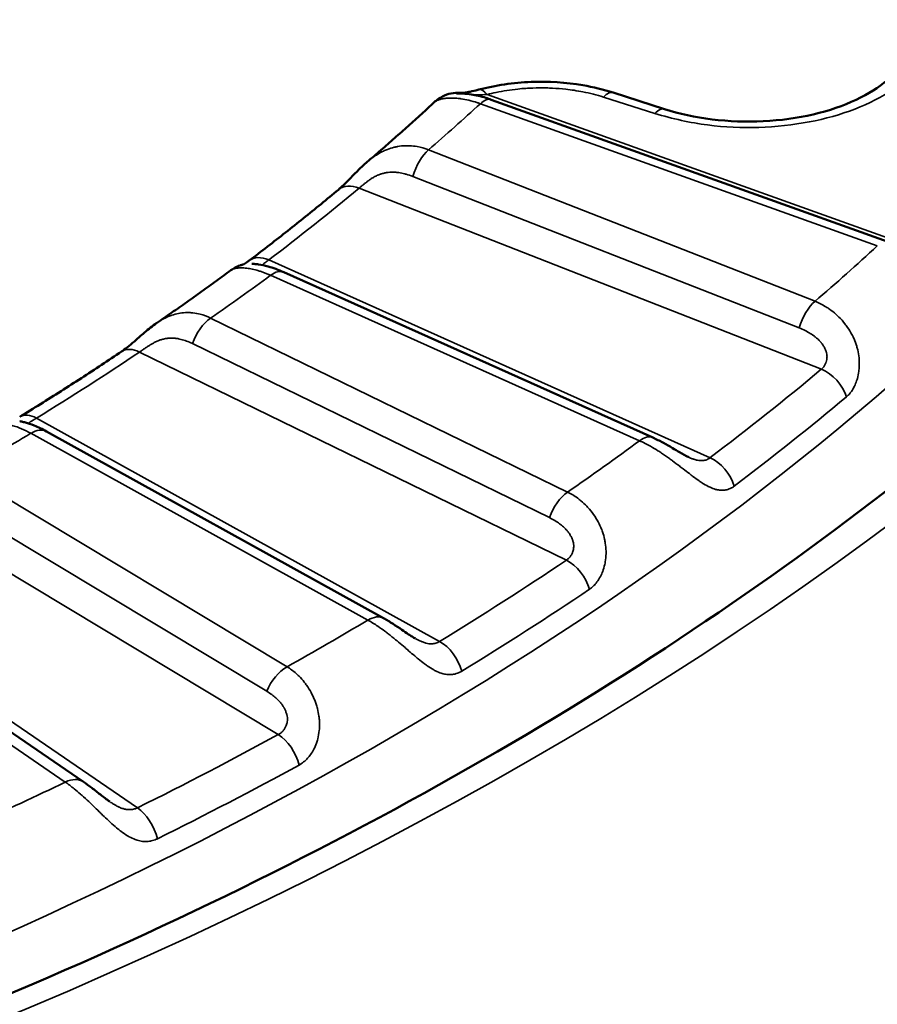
# Model space of a CAD drawing. Header units: millimetres. Extents: x 50 to 3176, y 50 to 2109.
# Tile 361 of 656: x 417.16 to 422.46, y 1793.86 to 1799.95. Entities that reach past the tile are written whole.
import ezdxf

# ---------------------------------------------------------------- set-up
doc = ezdxf.new("R2010")
doc.units = ezdxf.units.MM
doc.header["$LTSCALE"] = 10
doc.layers.add('Visible (ISO)', color=7, linetype='Continuous', lineweight=50)
doc.layers.add('Visible Narrow (ISO)', color=7, linetype='Continuous', lineweight=35)

msp = doc.modelspace()

# ---------------------------------------------------------------- linework, layer by layer
at = {"layer": 'Visible (ISO)'}
for p, q in [((420.8318, 1799.4964), (421.1495, 1799.3947)), ((420.077, 1799.453), (422.5325, 1798.5732)), ((419.3094, 1799.0678), (419.3094, 1799.0678)), ((418.4668, 1798.3988), (418.4669, 1798.3988)), ((421.0763, 1797.3625), (418.7936, 1798.3857)), ((419.4109, 1796.2454), (417.326, 1797.4008)), ((417.5546, 1795.2335), (415.6903, 1796.5084))]:
    msp.add_line(p, q, dxfattribs=at)
msp.add_arc((419.8694, 1799.2959), 0.2, 85.5138, 117.96363, dxfattribs=at)
for centre, major_axis, ratio, start_param, end_param in [((419.8694, 1799.2959), (0.0156, 0.1994), 0.740269, 6.283028, 6.283186), ((419.2598, 1798.7426), (-0.128, 0.1536), 0.671155, 6.283109, 6.283184)]:
    msp.add_ellipse(centre, major_axis=major_axis, ratio=ratio, start_param=start_param, end_param=end_param, dxfattribs=at)
for points, knots in [([(376.1664, 1805.3736), (376.2171, 1803.7933), (376.7258, 1802.2131), (378.6111, 1799.2456), (379.9602, 1797.8571), (383.3524, 1795.4037), (385.3824, 1794.3351), (389.9331, 1792.613), (392.453, 1791.9598), (397.7306, 1791.1386), (400.4878, 1790.9715), (405.956, 1791.1429), (408.6659, 1791.4815), (413.7583, 1792.6281), (416.1401, 1793.4355), (420.3315, 1795.4292), (422.1409, 1796.6147), (425.016, 1799.2338), (426.0783, 1800.6663), (427.1876, 1803.204), (427.4377, 1804.2884), (427.4725, 1805.3736)], [0.803915, 0.803915, 0.803915, 0.803915, 1.136966, 1.136966, 1.45911, 1.45911, 1.776017, 1.776017, 2.092942, 2.092942, 2.410411, 2.410411, 2.728036, 2.728036, 3.045349, 3.045349, 3.362095, 3.362095, 3.679765, 3.679765, 3.908474, 3.908474, 3.908474, 3.908474]), ([(421.1495, 1799.3947), (421.2396, 1799.3659), (421.3398, 1799.3441), (421.5458, 1799.3184), (421.6542, 1799.3144), (421.8658, 1799.3248), (421.9715, 1799.3393), (422.1653, 1799.3846), (422.2561, 1799.4157), (422.41, 1799.488), (422.4754, 1799.5298), (422.5455, 1799.5897), (422.5633, 1799.6071), (422.5786, 1799.6243)], [0, 0, 0, 0, 0.0316262, 0.0316262, 0.0634427, 0.0634427, 0.0953498, 0.0953498, 0.1269652, 0.1269652, 0.1578971, 0.1578971, 0.1703296, 0.1703296, 0.1703296, 0.1703296]), ([(420.0005, 1799.5152), (420.1027, 1799.5421), (420.2133, 1799.5582), (420.4305, 1799.5665), (420.5398, 1799.5596), (420.7081, 1799.531), (420.7716, 1799.5157), (420.8318, 1799.4964)], [0, 0, 0, 0, 0.03316018, 0.03316018, 0.06528169, 0.06528169, 0.08544693, 0.08544693, 0.08544693, 0.08544693]), ([(419.8626, 1799.4911), (419.8626, 1799.4911), (419.8629, 1799.4911), (419.8642, 1799.4911), (419.8655, 1799.4912), (419.8696, 1799.4912), (419.8729, 1799.4913), (419.8837, 1799.4913), (419.8924, 1799.4911), (419.9172, 1799.4897), (419.9349, 1799.488), (419.9817, 1799.4807), (420.0126, 1799.4737), (420.0548, 1799.4607), (420.0659, 1799.457), (420.077, 1799.453)], [0.00860671, 0.00860671, 0.00860671, 0.00860671, 0.00937381, 0.00937381, 0.01063554, 0.01063554, 0.01272619, 0.01272619, 0.01688135, 0.01688135, 0.02394125, 0.02394125, 0.03469354, 0.03469354, 0.03846466, 0.03846466, 0.03846466, 0.03846466]), ([(419.885, 1799.4953), (419.8866, 1799.4952), (419.8901, 1799.495), (419.9002, 1799.4955), (419.907, 1799.496), (419.924, 1799.4982), (419.9347, 1799.5), (419.9612, 1799.5054), (419.9777, 1799.5093), (419.9966, 1799.5142), (419.9985, 1799.5147), (420.0005, 1799.5152)], [0, 0, 0, 0, 0.00355331, 0.00355331, 0.0071845, 0.0071845, 0.01150532, 0.01150532, 0.01724305, 0.01724305, 0.01789962, 0.01789962, 0.01789962, 0.01789962]), ([(419.3094, 1799.0678), (419.338, 1799.0923), (419.3664, 1799.1168), (419.423, 1799.1659), (419.4511, 1799.1905), (419.507, 1799.2398), (419.5348, 1799.2645), (419.5901, 1799.3141), (419.6175, 1799.3389), (419.6721, 1799.3887), (419.6992, 1799.4136), (419.7262, 1799.4386)], [4.903581, 4.903581, 4.903581, 4.903581, 4.91095905, 4.91095905, 4.91833711, 4.91833711, 4.92571517, 4.92571517, 4.93309323, 4.93309323, 4.94047128, 4.94047128, 4.94047128, 4.94047128]), ([(419.7262, 1799.4386), (419.7323, 1799.4442), (419.7388, 1799.4495), (419.7503, 1799.4578), (419.7555, 1799.4612), (419.7621, 1799.4652), (419.7641, 1799.4663), (419.768, 1799.4685), (419.7697, 1799.4694), (419.7724, 1799.4709), (419.7733, 1799.4714), (419.7747, 1799.4721), (419.7752, 1799.4724), (419.7756, 1799.4726)], [0, 0, 0, 0, 0.002532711, 0.002532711, 0.004519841, 0.004519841, 0.005449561, 0.005449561, 0.006668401, 0.006668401, 0.007959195, 0.007959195, 0.009087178, 0.009087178, 0.009087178, 0.009087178]), ([(419.1318, 1798.8963), (419.1411, 1798.9041), (419.1523, 1798.9142), (419.1767, 1798.9378), (419.1903, 1798.9517), (419.2208, 1798.983), (419.238, 1799.0008), (419.273, 1799.0353), (419.2909, 1799.052), (419.3094, 1799.0678)], [0, 0, 0, 0, 0.00620668, 0.00620668, 0.01269533, 0.01269533, 0.02022798, 0.02022798, 0.02753102, 0.02753102, 0.02753102, 0.02753102]), ([(418.5797, 1798.4575), (418.6176, 1798.4863), (418.6553, 1798.5152), (418.7303, 1798.5731), (418.7676, 1798.6022), (418.8417, 1798.6605), (418.8785, 1798.6898), (418.9517, 1798.7485), (418.988, 1798.7779), (419.0602, 1798.837), (419.0961, 1798.8666), (419.1318, 1798.8963)], [4.84704283, 4.84704283, 4.84704283, 4.84704283, 4.85601314, 4.85601314, 4.86498346, 4.86498346, 4.87395377, 4.87395377, 4.88292408, 4.88292408, 4.8918944, 4.8918944, 4.8918944, 4.8918944]), ([(418.5392, 1798.4326), (418.5393, 1798.4326), (418.5394, 1798.4326), (418.5409, 1798.4332), (418.5448, 1798.4348), (418.5579, 1798.4422), (418.5677, 1798.4485), (418.5797, 1798.4575)], [0.01800329, 0.01800329, 0.01800329, 0.01800329, 0.01838715, 0.01838715, 0.02522114, 0.02522114, 0.03263828, 0.03263828, 0.03263828, 0.03263828]), ([(418.007, 1798.0708), (418.0383, 1798.0924), (418.0695, 1798.114), (418.1317, 1798.1574), (418.1626, 1798.1791), (418.2242, 1798.2228), (418.2549, 1798.2446), (418.3159, 1798.2885), (418.3463, 1798.3105), (418.4068, 1798.3545), (418.4369, 1798.3766), (418.4668, 1798.3988)], [4.79973161, 4.79973161, 4.79973161, 4.79973161, 4.8067332, 4.8067332, 4.81373606, 4.81373606, 4.82073892, 4.82073892, 4.82774178, 4.82774178, 4.83474463, 4.83474463, 4.83474463, 4.83474463]), ([(418.4669, 1798.3988), (418.4753, 1798.405), (418.4842, 1798.4106), (418.5024, 1798.42), (418.5118, 1798.424), (418.5233, 1798.428), (418.5258, 1798.4288), (418.5299, 1798.43), (418.5317, 1798.4306), (418.5351, 1798.4315), (418.5365, 1798.4319), (418.5384, 1798.4324), (418.539, 1798.4325), (418.54, 1798.4327), (418.5402, 1798.4328), (418.5404, 1798.4328), (418.5404, 1798.4329), (418.5404, 1798.4329)], [0, 0, 0, 0, 0.00314606, 0.00314606, 0.00617167, 0.00617167, 0.00699696, 0.00699696, 0.00766722, 0.00766722, 0.00847274, 0.00847274, 0.00913914, 0.00913914, 0.01010421, 0.01010421, 0.01058774, 0.01058774, 0.01058774, 0.01058774]), ([(418.5966, 1798.4375), (418.5966, 1798.4375), (418.5966, 1798.4375), (418.5967, 1798.4375), (418.597, 1798.4375), (418.5984, 1798.4374), (418.5997, 1798.4374), (418.6039, 1798.4371), (418.6075, 1798.4369), (418.6191, 1798.436), (418.6281, 1798.435), (418.6557, 1798.4309), (418.676, 1798.4267), (418.7276, 1798.4125), (418.7604, 1798.4006), (418.7936, 1798.3857)], [0.00853867, 0.00853867, 0.00853867, 0.00853867, 0.00861177, 0.00861177, 0.00930616, 0.00930616, 0.01043722, 0.01043722, 0.01271237, 0.01271237, 0.01720473, 0.01720473, 0.02555348, 0.02555348, 0.03747241, 0.03747241, 0.03747241, 0.03747241]), ([(417.7898, 1797.8944), (417.8005, 1797.9016), (417.8129, 1797.9108), (417.8398, 1797.9324), (417.8545, 1797.945), (417.8869, 1797.9733), (417.9049, 1797.9895), (417.9474, 1798.026), (417.9725, 1798.0464), (418.0012, 1798.0668), (418.0041, 1798.0688), (418.007, 1798.0708)], [0, 0, 0, 0, 0.00607589, 0.00607589, 0.01236194, 0.01236194, 0.01962223, 0.01962223, 0.02922126, 0.02922126, 0.03028354, 0.03028354, 0.03028354, 0.03028354]), ([(417.16, 1797.4906), (417.203, 1797.517), (417.2459, 1797.5435), (417.3311, 1797.5967), (417.3735, 1797.6234), (417.4579, 1797.677), (417.4999, 1797.7039), (417.5835, 1797.758), (417.6251, 1797.7851), (417.7078, 1797.8396), (417.7489, 1797.867), (417.7898, 1797.8944)], [4.74232308, 4.74232308, 4.74232308, 4.74232308, 4.75129339, 4.75129339, 4.7602637, 4.7602637, 4.76923402, 4.76923402, 4.77820433, 4.77820433, 4.78717464, 4.78717464, 4.78717464, 4.78717464]), ([(417.1608, 1797.4638), (417.1608, 1797.4638), (417.161, 1797.4638), (417.1621, 1797.4636), (417.1631, 1797.4634), (417.1665, 1797.4628), (417.1694, 1797.4622), (417.1792, 1797.4601), (417.1872, 1797.4582), (417.2119, 1797.4515), (417.2305, 1797.4453), (417.274, 1797.4277), (417.2997, 1797.4153), (417.326, 1797.4007)], [0.00750603, 0.00750603, 0.00750603, 0.00750603, 0.00812632, 0.00812632, 0.00916233, 0.00916233, 0.01110371, 0.01110371, 0.0153407, 0.0153407, 0.02351284, 0.02351284, 0.03368382, 0.03368382, 0.03368382, 0.03368382]), ([(421.0763, 1797.3625), (421.0969, 1797.3533), (421.1178, 1797.3429), (421.1582, 1797.3212), (421.1778, 1797.3099), (421.2134, 1797.2889), (421.2296, 1797.2792), (421.255, 1797.2642), (421.2647, 1797.2587), (421.2788, 1797.2509), (421.2836, 1797.2484), (421.2926, 1797.2438), (421.2969, 1797.2418), (421.3007, 1797.2401)], [0, 0, 0, 0, 0.00737645, 0.00737645, 0.01420604, 0.01420604, 0.01979011, 0.01979011, 0.02320438, 0.02320438, 0.02503912, 0.02503912, 0.02682588, 0.02682588, 0.02682588, 0.02682588]), ([(419.4109, 1796.2454), (419.4301, 1796.2348), (419.4497, 1796.2229), (419.4875, 1796.1987), (419.5059, 1796.1863), (419.538, 1796.1643), (419.5518, 1796.1549), (419.5729, 1796.1408), (419.5803, 1796.136), (419.5948, 1796.127), (419.6019, 1796.1228), (419.6086, 1796.1191)], [0, 0, 0, 0, 0.00742187, 0.00742187, 0.01419758, 0.01419758, 0.01917164, 0.01917164, 0.02183231, 0.02183231, 0.02447345, 0.02447345, 0.02447345, 0.02447345]), ([(417.5546, 1795.2335), (417.5716, 1795.2219), (417.5891, 1795.2091), (417.6239, 1795.1826), (417.6413, 1795.1687), (417.6686, 1795.1473), (417.6782, 1795.1398), (417.6977, 1795.1249), (417.7078, 1795.1175), (417.7177, 1795.1108)], [0, 0, 0, 0, 0.00728006, 0.00728006, 0.0141846, 0.0141846, 0.01785505, 0.01785505, 0.02154506, 0.02154506, 0.02154506, 0.02154506])]:
    msp.add_open_spline(points, degree=3, knots=knots, dxfattribs=at)
at = {"layer": 'Visible Narrow (ISO)'}
for p, q in [((420.0095, 1799.428), (422.465, 1798.5482)), ((422.8877, 1798.4688), (420.0515, 1799.4851)), ((420.7708, 1799.4693), (421.0886, 1799.3676)), ((422.0797, 1798.2056), (419.6888, 1799.1428)), ((419.5915, 1798.9784), (421.9824, 1798.0412)), ((419.2598, 1798.9059), (422.1188, 1797.7852)), ((421.4301, 1797.238), (418.7005, 1798.4615)), ((418.7118, 1798.3665), (420.9945, 1797.3433)), ((420.5493, 1797.0258), (418.3412, 1798.1022)), ((418.2294, 1797.9442), (420.4375, 1796.8678)), ((417.9012, 1797.8916), (420.5416, 1796.6045)), ((419.7576, 1796.1018), (417.2645, 1797.4834)), ((417.229, 1797.3891), (419.314, 1796.2338)), ((418.8137, 1795.9449), (416.8126, 1797.1487)), ((416.6876, 1796.9978), (418.6887, 1795.794)), ((416.3665, 1796.9649), (418.7594, 1795.5255)), ((417.8887, 1795.0728), (415.6593, 1796.5973)), ((415.5774, 1796.5066), (417.4418, 1795.2317))]:
    msp.add_line(p, q, dxfattribs=at)
msp.add_ellipse((401.8194, 1806.0454), major_axis=(26.1573, 0), ratio=0.57735, dxfattribs=at)
for centre, major_axis, ratio, start_param, end_param in [((401.8194, 1805.6478), (24.8897, 0), 0.57735, 3.123075, 6.301703), ((419.8694, 1799.2959), (-0.0938, 0.1766), 0.971173, 5.599617, 6.283126), ((419.8694, 1799.2959), (0.0156, 0.1994), 0.740269, 6.102468, 6.283028), ((420.0515, 1799.3218), (-0.051, 0.1934), 0.338889, 5.622362, 6.28315), ((420.7708, 1799.306), (0.061, 0.1905), 0.395845, 0, 0.679859), ((401.8194, 1806.0454), (21.5, 0), 0.57735, 5.693529, 5.720924), ((420.0095, 1799.2647), (0.0675, 0.1883), 0.43056, 6.283185, 6.977266), ((421.0886, 1799.2043), (0.061, 0.1905), 0.395845, 0, 0.679871), ((419.6888, 1798.9795), (-0.073, -0.1862), 0.458644, 3.848803, 4.896001), ((401.8194, 1805.8821), (21.2172, 0), 0.57735, 5.632441, 5.677293), ((419.2598, 1798.7426), (-0.128, 0.1536), 0.671155, 5.390407, 6.28311), ((401.8194, 1806.0454), (-24.3898, 0), 0.57735, 2.551129, 2.580139), ((418.7005, 1798.2982), (-0.1208, 0.1594), 0.649632, 5.42076, 6.283222), ((418.7118, 1798.2032), (0.0818, 0.1825), 0.500718, 0, 0.730156), ((401.8194, 1806.0454), (21.5, 0), 0.57735, 5.588809, 5.616205), ((422.0797, 1798.0423), (0.073, 0.1862), 0.458645, 0.70721, 1.754408), ((418.3412, 1797.9389), (-0.0876, -0.1798), 0.526742, 3.888286, 4.935483), ((417.9012, 1797.7283), (-0.1114, 0.1661), 0.618874, 5.457491, 6.283185), ((401.8194, 1805.8821), (21.2172, 0), 0.57735, 5.527721, 5.572573), ((401.8194, 1805.8821), (-24.6727, 0), 0.57735, 2.489528, 2.53702), ((422.1188, 1797.6219), (-0.1282, 0.1535), 0.671769, 4.158516, 5.389475), ((401.8194, 1805.7732), (-24.8613, 0), 0.57735, 2.489528, 2.53702), ((417.2645, 1797.3201), (-0.1045, 0.1705), 0.594371, 5.482366, 6.2832), ((401.8194, 1806.0454), (-21.5, 0), 0.57735, 2.342497, 2.369892), ((417.229, 1797.2258), (0.0969, 0.1749), 0.56539, 0, 0.775352), ((420.9945, 1797.18), (0.0818, 0.1825), 0.500718, 6.283185, 7.013341), ((401.8194, 1806.0454), (-24.3898, 0), 0.57735, 2.44641, 2.475419), ((421.4301, 1797.0747), (0.1206, -0.1595), 0.648978, 1.049064, 2.280025), ((420.5493, 1796.8625), (0.0876, 0.1798), 0.526742, 0.746693, 1.793891), ((401.8194, 1805.8821), (-24.6727, 0), 0.57735, 2.384808, 2.4323), ((420.5416, 1796.4412), (-0.1116, 0.1659), 0.619576, 4.225766, 5.456725), ((401.8194, 1805.7732), (-24.8613, 0), 0.57735, 2.384808, 2.4323), ((419.314, 1796.0705), (0.0969, 0.1749), 0.56539, 6.283185, 7.058537), ((401.8194, 1806.0454), (24.3898, 0), 0.57735, 5.483282, 5.512292), ((419.7576, 1795.9385), (0.1043, -0.1706), 0.593632, 1.110513, 2.341474), ((418.8137, 1795.7816), (0.1031, 0.1714), 0.589068, 0.795864, 1.843062), ((401.8194, 1805.8821), (-24.6727, 0), 0.57735, 2.280089, 2.327581), ((418.7594, 1795.3622), (-0.0957, 0.1756), 0.560596, 4.280731, 5.511691), ((401.8194, 1805.7732), (-24.8613, 0), 0.57735, 2.280089, 2.327581), ((401.8194, 1806.0454), (-24.3898, 0), 0.57735, 2.23697, 2.265979), ((417.4418, 1795.0684), (0.1129, 0.1651), 0.623867, 6.283185, 7.114388), ((417.8887, 1794.9095), (0.0888, -0.1792), 0.531782, 1.160499, 2.39146)]:
    msp.add_ellipse(centre, major_axis=major_axis, ratio=ratio, start_param=start_param, end_param=end_param, dxfattribs=at)
msp.add_open_spline([(421.0886, 1799.3676), (421.1988, 1799.3345), (421.4168, 1799.2866), (421.7321, 1799.2739), (422.0495, 1799.3079), (422.3316, 1799.3876), (422.5763, 1799.512), (422.6848, 1799.6042), (422.7278, 1799.6543)], degree=3, dxfattribs=at)
for points, knots in [([(420.7708, 1799.4693), (420.7502, 1799.4756), (420.7294, 1799.4815), (420.7085, 1799.4867), (420.6871, 1799.4921), (420.6655, 1799.497), (420.6437, 1799.5013), (420.6258, 1799.5048), (420.6076, 1799.508), (420.5893, 1799.5108), (420.5727, 1799.5133), (420.5558, 1799.5155), (420.5388, 1799.5174), (420.5118, 1799.5204), (420.4842, 1799.5227), (420.4565, 1799.5241), (420.4434, 1799.5248), (420.4303, 1799.5253), (420.4172, 1799.5256), (420.3892, 1799.5262), (420.3613, 1799.5261), (420.3335, 1799.5251), (420.3194, 1799.5246), (420.3053, 1799.5239), (420.2914, 1799.523), (420.2745, 1799.5219), (420.2577, 1799.5204), (420.2411, 1799.5187), (420.2182, 1799.5163), (420.1956, 1799.5134), (420.173, 1799.5098), (420.1509, 1799.5064), (420.1289, 1799.5024), (420.107, 1799.4978), (420.0884, 1799.494), (420.0699, 1799.4897), (420.0515, 1799.4851)], [0, 0, 0, 0, 0.091914, 0.091914, 0.091914, 0.18579, 0.18579, 0.18579, 0.263017, 0.263017, 0.263017, 0.333333, 0.333333, 0.333333, 0.445186, 0.445186, 0.445186, 0.497937, 0.497937, 0.497937, 0.609921, 0.609921, 0.609921, 0.666667, 0.666667, 0.666667, 0.735329, 0.735329, 0.735329, 0.829379, 0.829379, 0.829379, 0.921785, 0.921785, 0.921785, 1, 1, 1, 1]), ([(419.7262, 1799.4386), (419.7266, 1799.439), (419.7271, 1799.4394), (419.7299, 1799.4417), (419.7329, 1799.4437), (419.7372, 1799.446), (419.7379, 1799.4463), (419.7391, 1799.4469), (419.7396, 1799.4471), (419.745, 1799.4497), (419.7508, 1799.4519), (419.7585, 1799.4542), (419.7594, 1799.4545), (419.7673, 1799.4567), (419.7752, 1799.4585), (419.7858, 1799.4601), (419.7878, 1799.4604), (419.7919, 1799.461), (419.7941, 1799.4612), (419.8054, 1799.4624), (419.8153, 1799.463), (419.8269, 1799.4632), (419.828, 1799.4632), (419.8402, 1799.4632), (419.8523, 1799.4627), (419.8693, 1799.4612), (419.8737, 1799.4608), (419.8819, 1799.4598), (419.8858, 1799.4593), (419.905, 1799.4565), (419.9212, 1799.4535), (419.9551, 1799.4454), (419.9729, 1799.4404), (419.9973, 1799.4323), (420.0034, 1799.4302), (420.0095, 1799.428)], [0.1402547, 0.1402547, 0.1402547, 0.1402547, 0.1578086, 0.1578086, 0.2366461, 0.2366461, 0.25, 0.25, 0.259978, 0.259978, 0.3532685, 0.3532685, 0.3657874, 0.3657874, 0.4582357, 0.4582357, 0.4783216, 0.4783216, 0.5, 0.5, 0.5891709, 0.5891709, 0.5976508, 0.5976508, 0.6912522, 0.6912522, 0.7231902, 0.7231902, 0.75, 0.75, 0.8565713, 0.8565713, 0.9645038, 0.9645038, 1, 1, 1, 1]), ([(420.0515, 1799.4851), (420.0386, 1799.4844), (420.0263, 1799.4838), (420.0102, 1799.4833), (420.006, 1799.4831), (419.9945, 1799.4829), (419.9873, 1799.4828), (419.9758, 1799.4827), (419.9713, 1799.4828), (419.9669, 1799.4829)], [0, 0, 0, 0, 0.2456007, 0.2456007, 0.3333333, 0.3333333, 0.4909735, 0.4909735, 0.5953348, 0.5953348, 0.5953348, 0.5953348]), ([(419.6888, 1799.1428), (419.6657, 1799.1518), (419.6423, 1799.1585), (419.6029, 1799.1656), (419.5872, 1799.1674), (419.5634, 1799.1685), (419.5554, 1799.1686), (419.5306, 1799.1679), (419.5139, 1799.1662), (419.4908, 1799.162), (419.4841, 1799.1606), (419.4629, 1799.1554), (419.4487, 1799.1509), (419.4267, 1799.1423), (419.4186, 1799.1389), (419.3976, 1799.1289), (419.3849, 1799.1219), (419.3645, 1799.1094), (419.3567, 1799.1042), (419.3356, 1799.0893), (419.3227, 1799.0792), (419.31, 1799.0684), (419.3097, 1799.0681), (419.3094, 1799.0678)], [0, 0, 0, 0, 0.0909091, 0.0909091, 0.1509618, 0.1509618, 0.1818182, 0.1818182, 0.246234, 0.246234, 0.2727273, 0.2727273, 0.330169, 0.330169, 0.3636364, 0.3636364, 0.4190151, 0.4190151, 0.4545455, 0.4545455, 0.517221, 0.517221, 0.5187826, 0.5187826, 0.5187826, 0.5187826]), ([(419.5915, 1798.9784), (419.5773, 1798.9836), (419.5635, 1798.988), (419.5477, 1798.9924), (419.5451, 1798.9931), (419.5291, 1798.9972), (419.5163, 1798.9999), (419.5023, 1799.002), (419.5003, 1799.0023), (419.4906, 1799.0035), (419.4832, 1799.0042), (419.4703, 1799.0047), (419.4647, 1799.0047), (419.4528, 1799.0044), (419.4465, 1799.0039), (419.4376, 1799.0029), (419.4351, 1799.0025), (419.4302, 1799.0018), (419.4278, 1799.0014), (419.4177, 1798.9995), (419.4099, 1798.9978), (419.4003, 1798.9951), (419.3983, 1798.9945), (419.3893, 1798.9918), (419.3823, 1798.9893), (419.3744, 1798.986), (419.3733, 1798.9855), (419.3689, 1798.9835), (419.3657, 1798.982), (419.359, 1798.9787), (419.3555, 1798.9769), (419.3462, 1798.9717), (419.3406, 1798.9681), (419.3298, 1798.9609), (419.3247, 1798.9573), (419.3147, 1798.9499), (419.3099, 1798.9462), (419.3051, 1798.9425), (419.305, 1798.9424), (419.2998, 1798.9384), (419.2948, 1798.9345), (419.2847, 1798.9265), (419.2797, 1798.9225), (419.2698, 1798.9144), (419.265, 1798.9104), (419.2603, 1798.9063), (419.26, 1798.9061), (419.2598, 1798.9059)], [0, 0, 0, 0, 0.089342, 0.089342, 0.107191, 0.107191, 0.2, 0.2, 0.21557, 0.21557, 0.276567, 0.276567, 0.32404, 0.32404, 0.378952, 0.378952, 0.4, 0.4, 0.420678, 0.420678, 0.485028, 0.485028, 0.501457, 0.501457, 0.560885, 0.560885, 0.570901, 0.570901, 0.6, 0.6, 0.632547, 0.632547, 0.689334, 0.689334, 0.744364, 0.744364, 0.8, 0.8, 0.800663, 0.800663, 0.861041, 0.861041, 0.927282, 0.927282, 0.996344, 0.996344, 1, 1, 1, 1]), ([(418.7005, 1798.4615), (418.6938, 1798.4564), (418.6879, 1798.4519), (418.6829, 1798.4481), (418.6782, 1798.4445), (418.6743, 1798.4413), (418.671, 1798.4387), (418.6706, 1798.4383), (418.6702, 1798.438), (418.6698, 1798.4376), (418.6691, 1798.437), (418.6684, 1798.4365), (418.6678, 1798.4359), (418.6661, 1798.4345), (418.6647, 1798.4332), (418.6636, 1798.4321), (418.6627, 1798.4311), (418.662, 1798.4303), (418.6615, 1798.4294)], [0, 0, 0, 0, 0.0883587, 0.0883587, 0.0883587, 0.1704336, 0.1704336, 0.1704336, 0.181041, 0.181041, 0.181041, 0.2, 0.2, 0.2, 0.2490463, 0.2490463, 0.2490463, 0.2884656, 0.2884656, 0.2884656, 0.2884656]), ([(418.4669, 1798.3988), (418.467, 1798.3989), (418.4672, 1798.399), (418.4689, 1798.4002), (418.4706, 1798.4013), (418.4765, 1798.4042), (418.4812, 1798.406), (418.4905, 1798.4086), (418.4944, 1798.4094), (418.5058, 1798.4114), (418.5139, 1798.4122), (418.5278, 1798.4127), (418.5329, 1798.4127), (418.5491, 1798.4122), (418.5608, 1798.4112), (418.5784, 1798.4086), (418.5837, 1798.4077), (418.6014, 1798.4044), (418.6143, 1798.4014), (418.6343, 1798.3957), (418.6411, 1798.3937), (418.6685, 1798.3847), (418.6899, 1798.3764), (418.7118, 1798.3665)], [0.5126007, 0.5126007, 0.5126007, 0.5126007, 0.5160527, 0.5160527, 0.5454545, 0.5454545, 0.6011716, 0.6011716, 0.6363636, 0.6363636, 0.695142, 0.695142, 0.7272727, 0.7272727, 0.7916538, 0.7916538, 0.8181818, 0.8181818, 0.8787809, 0.8787809, 0.9090909, 0.9090909, 1, 1, 1, 1]), ([(422.2739, 1797.6145), (422.2813, 1797.6206), (422.2884, 1797.6278), (422.2969, 1797.6381), (422.2985, 1797.6401), (422.3062, 1797.6502), (422.3122, 1797.6593), (422.3197, 1797.6729), (422.3215, 1797.6765), (422.3284, 1797.6905), (422.3331, 1797.7018), (422.3388, 1797.7189), (422.3404, 1797.724), (422.3456, 1797.7428), (422.3487, 1797.7574), (422.3514, 1797.778), (422.352, 1797.7833), (422.3539, 1797.8051), (422.3542, 1797.8225), (422.3529, 1797.8456), (422.3524, 1797.8509), (422.3503, 1797.8723), (422.3475, 1797.8888), (422.3417, 1797.913), (422.3397, 1797.9206), (422.3329, 1797.9432), (422.3274, 1797.9582), (422.3169, 1797.9821), (422.3126, 1797.9911), (422.3001, 1798.0151), (422.2912, 1798.0298), (422.2761, 1798.0518), (422.2706, 1798.0594), (422.2532, 1798.0815), (422.2407, 1798.0955), (422.2218, 1798.1142), (422.2161, 1798.1196), (422.1972, 1798.1365), (422.1836, 1798.1473), (422.1623, 1798.1623), (422.1549, 1798.1671), (422.1255, 1798.1853), (422.1028, 1798.1966), (422.0797, 1798.2056)], [0, 0, 0, 0, 0.0736988, 0.0736988, 0.0909091, 0.0909091, 0.1585727, 0.1585727, 0.1818182, 0.1818182, 0.246636, 0.246636, 0.2727273, 0.2727273, 0.3410219, 0.3410219, 0.3636364, 0.3636364, 0.4342294, 0.4342294, 0.4545455, 0.4545455, 0.5171263, 0.5171263, 0.5454545, 0.5454545, 0.6018042, 0.6018042, 0.6363636, 0.6363636, 0.6951463, 0.6951463, 0.7272727, 0.7272727, 0.7910581, 0.7910581, 0.8181818, 0.8181818, 0.8780567, 0.8780567, 0.9090909, 0.9090909, 1, 1, 1, 1]), ([(418.3412, 1798.1022), (418.3199, 1798.1125), (418.2981, 1798.1206), (418.2614, 1798.1301), (418.2467, 1798.1328), (418.2244, 1798.1352), (418.2168, 1798.1358), (418.1934, 1798.1366), (418.1777, 1798.1358), (418.1556, 1798.133), (418.1492, 1798.132), (418.1291, 1798.1281), (418.1154, 1798.1244), (418.0941, 1798.1171), (418.0864, 1798.1142), (418.066, 1798.1054), (418.0535, 1798.0992), (418.0334, 1798.0879), (418.0257, 1798.0832), (418.0144, 1798.0759), (418.0107, 1798.0734), (418.007, 1798.0708)], [0, 0, 0, 0, 0.0909091, 0.0909091, 0.1509618, 0.1509618, 0.1818182, 0.1818182, 0.246234, 0.246234, 0.2727273, 0.2727273, 0.330169, 0.330169, 0.3636364, 0.3636364, 0.4190151, 0.4190151, 0.4545455, 0.4545455, 0.4721164, 0.4721164, 0.4721164, 0.4721164]), ([(421.9824, 1798.0412), (421.9951, 1798.0358), (422.0072, 1798.0303), (422.0298, 1798.0188), (422.0404, 1798.013), (422.0549, 1798.0042), (422.0594, 1798.0013), (422.0684, 1797.9953), (422.0729, 1797.9921), (422.083, 1797.9844), (422.0886, 1797.9799), (422.0956, 1797.9736), (422.0973, 1797.972), (422.1035, 1797.966), (422.1079, 1797.9614), (422.1135, 1797.9551), (422.1148, 1797.9536), (422.1167, 1797.9513), (422.1173, 1797.9505), (422.1221, 1797.9445), (422.1262, 1797.939), (422.134, 1797.9273), (422.1376, 1797.921), (422.1409, 1797.9143), (422.1411, 1797.914), (422.1442, 1797.9076), (422.1467, 1797.9016), (422.1489, 1797.8945), (422.1492, 1797.8935), (422.15, 1797.8908), (422.1505, 1797.8892), (422.1524, 1797.8816), (422.1533, 1797.8755), (422.1541, 1797.8621), (422.1537, 1797.8547), (422.1525, 1797.8472), (422.1525, 1797.8468), (422.1514, 1797.8402), (422.1498, 1797.8342), (422.1474, 1797.8271), (422.1469, 1797.8257), (422.1442, 1797.8186), (422.1416, 1797.8132), (422.1377, 1797.8067), (422.1368, 1797.8052), (422.1324, 1797.7988), (422.1287, 1797.7943), (422.1226, 1797.7884), (422.1207, 1797.7868), (422.1188, 1797.7852)], [0, 0, 0, 0, 0.080801, 0.080801, 0.161263, 0.161263, 0.2, 0.2, 0.242333, 0.242333, 0.301436, 0.301436, 0.320986, 0.320986, 0.374987, 0.374987, 0.392253, 0.392253, 0.4, 0.4, 0.456502, 0.456502, 0.515951, 0.515951, 0.519229, 0.519229, 0.575327, 0.575327, 0.584971, 0.584971, 0.6, 0.6, 0.657149, 0.657149, 0.73075, 0.73075, 0.735254, 0.735254, 0.8, 0.8, 0.81622, 0.81622, 0.883134, 0.883134, 0.903163, 0.903163, 0.971337, 0.971337, 1, 1, 1, 1]), ([(418.2294, 1797.9442), (418.2163, 1797.9502), (418.2035, 1797.9554), (418.1888, 1797.9607), (418.1864, 1797.9615), (418.1715, 1797.9666), (418.1595, 1797.97), (418.1464, 1797.973), (418.1445, 1797.9734), (418.1354, 1797.9752), (418.1284, 1797.9762), (418.1161, 1797.9775), (418.1109, 1797.9779), (418.0995, 1797.9782), (418.0934, 1797.9781), (418.0849, 1797.9776), (418.0825, 1797.9774), (418.0778, 1797.977), (418.0754, 1797.9767), (418.0656, 1797.9755), (418.0581, 1797.9742), (418.0486, 1797.9721), (418.0467, 1797.9716), (418.0378, 1797.9694), (418.0309, 1797.9673), (418.0231, 1797.9645), (418.0219, 1797.9641), (418.0175, 1797.9624), (418.0143, 1797.9611), (418.0075, 1797.9582), (418.004, 1797.9566), (417.9945, 1797.9519), (417.9887, 1797.9487), (417.9775, 1797.9422), (417.9721, 1797.9389), (417.9616, 1797.9321), (417.9564, 1797.9287), (417.9513, 1797.9253), (417.9512, 1797.9253), (417.9456, 1797.9216), (417.9402, 1797.918), (417.9292, 1797.9106), (417.9236, 1797.9069), (417.9126, 1797.8994), (417.9072, 1797.8957), (417.9018, 1797.892), (417.9015, 1797.8918), (417.9012, 1797.8916)], [0, 0, 0, 0, 0.089342, 0.089342, 0.107191, 0.107191, 0.2, 0.2, 0.21557, 0.21557, 0.276567, 0.276567, 0.32404, 0.32404, 0.378952, 0.378952, 0.4, 0.4, 0.420678, 0.420678, 0.485028, 0.485028, 0.501457, 0.501457, 0.560885, 0.560885, 0.570901, 0.570901, 0.6, 0.6, 0.632547, 0.632547, 0.689334, 0.689334, 0.744364, 0.744364, 0.8, 0.8, 0.800663, 0.800663, 0.861041, 0.861041, 0.927282, 0.927282, 0.996344, 0.996344, 1, 1, 1, 1]), ([(417.2645, 1797.4834), (417.2569, 1797.4787), (417.2502, 1797.4746), (417.2442, 1797.4711), (417.2387, 1797.4678), (417.2339, 1797.4649), (417.2297, 1797.4625), (417.2292, 1797.4622), (417.2287, 1797.4619), (417.2282, 1797.4616), (417.2273, 1797.461), (417.2264, 1797.4605), (417.2255, 1797.46), (417.2234, 1797.4587), (417.2214, 1797.4575), (417.2198, 1797.4564), (417.2184, 1797.4555), (417.2173, 1797.4547), (417.2163, 1797.4539), (417.2155, 1797.4532), (417.2148, 1797.4525), (417.2143, 1797.4518), (417.214, 1797.4514), (417.2138, 1797.451), (417.2137, 1797.4505)], [0, 0, 0, 0, 0.0883587, 0.0883587, 0.0883587, 0.1704336, 0.1704336, 0.1704336, 0.181041, 0.181041, 0.181041, 0.2, 0.2, 0.2, 0.2490463, 0.2490463, 0.2490463, 0.2900797, 0.2900797, 0.2900797, 0.3267895, 0.3267895, 0.3267895, 0.3501189, 0.3501189, 0.3501189, 0.3501189]), ([(417.0213, 1797.4391), (417.0238, 1797.4406), (417.027, 1797.4419), (417.0337, 1797.4438), (417.0368, 1797.4444), (417.0461, 1797.4458), (417.0529, 1797.4461), (417.0647, 1797.4458), (417.0691, 1797.4455), (417.0831, 1797.4441), (417.0933, 1797.4424), (417.1089, 1797.4389), (417.1135, 1797.4377), (417.1292, 1797.4334), (417.1407, 1797.4296), (417.1587, 1797.4228), (417.1648, 1797.4204), (417.1896, 1797.4098), (417.209, 1797.4003), (417.229, 1797.3891)], [0.5522044, 0.5522044, 0.5522044, 0.5522044, 0.6011716, 0.6011716, 0.6363636, 0.6363636, 0.695142, 0.695142, 0.7272727, 0.7272727, 0.7916538, 0.7916538, 0.8181818, 0.8181818, 0.8787809, 0.8787809, 0.9090909, 0.9090909, 1, 1, 1, 1]), ([(420.9945, 1797.3433), (421.0167, 1797.3333), (421.0392, 1797.3218), (421.0773, 1797.3003), (421.0927, 1797.2911), (421.1156, 1797.2766), (421.1232, 1797.2716), (421.147, 1797.2558), (421.1632, 1797.2446), (421.1857, 1797.2284), (421.1921, 1797.2237), (421.2127, 1797.2085), (421.2268, 1797.1979), (421.2484, 1797.1814), (421.256, 1797.1755), (421.2768, 1797.1595), (421.2897, 1797.1495), (421.3099, 1797.1341), (421.3173, 1797.1285), (421.338, 1797.113), (421.3511, 1797.1035), (421.3692, 1797.091), (421.3747, 1797.0874), (421.3939, 1797.075), (421.407, 1797.0673), (421.4231, 1797.059), (421.4266, 1797.0572), (421.4421, 1797.05), (421.4535, 1797.0457), (421.4679, 1797.0416), (421.4713, 1797.0408), (421.4847, 1797.0379), (421.4942, 1797.0368), (421.507, 1797.0367), (421.5106, 1797.0368), (421.5234, 1797.0378), (421.5322, 1797.0396), (421.5435, 1797.0432), (421.5463, 1797.0442), (421.558, 1797.0489), (421.5664, 1797.0535), (421.5763, 1797.0603), (421.5781, 1797.0616), (421.58, 1797.063)], [0, 0, 0, 0, 0.0909091, 0.0909091, 0.1517786, 0.1517786, 0.1818182, 0.1818182, 0.2465761, 0.2465761, 0.2727273, 0.2727273, 0.3309788, 0.3309788, 0.3636364, 0.3636364, 0.420532, 0.420532, 0.4545455, 0.4545455, 0.5174487, 0.5174487, 0.5454545, 0.5454545, 0.6162299, 0.6162299, 0.6363636, 0.6363636, 0.7053378, 0.7053378, 0.7272727, 0.7272727, 0.7921392, 0.7921392, 0.8181818, 0.8181818, 0.8856905, 0.8856905, 0.9090909, 0.9090909, 0.982763, 0.982763, 1, 1, 1, 1]), ([(421.3014, 1797.2398), (421.3027, 1797.2392), (421.304, 1797.2386), (421.3118, 1797.2352), (421.3182, 1797.2327), (421.3265, 1797.2297), (421.3286, 1797.229), (421.338, 1797.2259), (421.3451, 1797.2239), (421.3579, 1797.2214), (421.3638, 1797.2206), (421.3743, 1797.22), (421.379, 1797.2201), (421.3839, 1797.2204), (421.3842, 1797.2205), (421.3891, 1797.2209), (421.3935, 1797.2215), (421.4018, 1797.2234), (421.4057, 1797.2246), (421.4132, 1797.2275), (421.4168, 1797.2292), (421.4237, 1797.2331), (421.427, 1797.2354), (421.4301, 1797.238)], [0.5326087, 0.5326087, 0.5326087, 0.5326087, 0.5438326, 0.5438326, 0.6, 0.6, 0.6193872, 0.6193872, 0.6874645, 0.6874645, 0.7484728, 0.7484728, 0.8, 0.8, 0.8039097, 0.8039097, 0.855517, 0.855517, 0.9045181, 0.9045181, 0.952104, 0.952104, 0.9999999, 0.9999999, 0.9999999, 0.9999999]), ([(420.6847, 1796.4247), (420.6932, 1796.4304), (420.7014, 1796.4372), (420.7113, 1796.4468), (420.7132, 1796.4487), (420.7223, 1796.4584), (420.7293, 1796.4671), (420.7383, 1796.4802), (420.7406, 1796.4836), (420.749, 1796.4972), (420.7548, 1796.5082), (420.7622, 1796.5249), (420.7642, 1796.5298), (420.7712, 1796.5483), (420.7756, 1796.5627), (420.7801, 1796.5831), (420.7811, 1796.5883), (420.7848, 1796.6099), (420.7865, 1796.6273), (420.787, 1796.6504), (420.787, 1796.6557), (420.7865, 1796.6772), (420.7851, 1796.6938), (420.7812, 1796.7183), (420.7798, 1796.726), (420.7748, 1796.7489), (420.7705, 1796.7643), (420.762, 1796.7887), (420.7585, 1796.798), (420.7479, 1796.8227), (420.7403, 1796.8379), (420.7273, 1796.8607), (420.7224, 1796.8686), (420.7071, 1796.8917), (420.696, 1796.9064), (420.6791, 1796.9262), (420.6739, 1796.932), (420.6569, 1796.9499), (420.6445, 1796.9615), (420.6251, 1796.9777), (420.6184, 1796.983), (420.5915, 1797.0028), (420.5707, 1797.0155), (420.5493, 1797.0258)], [0, 0, 0, 0, 0.0736988, 0.0736988, 0.0909091, 0.0909091, 0.1585727, 0.1585727, 0.1818182, 0.1818182, 0.246636, 0.246636, 0.2727273, 0.2727273, 0.3410219, 0.3410219, 0.3636364, 0.3636364, 0.4342294, 0.4342294, 0.4545455, 0.4545455, 0.5171263, 0.5171263, 0.5454545, 0.5454545, 0.6018042, 0.6018042, 0.6363636, 0.6363636, 0.6951463, 0.6951463, 0.7272727, 0.7272727, 0.7910581, 0.7910581, 0.8181818, 0.8181818, 0.8780567, 0.8780567, 0.9090909, 0.9090909, 1, 1, 1, 1]), ([(420.4375, 1796.8678), (420.4493, 1796.8617), (420.4604, 1796.8554), (420.4811, 1796.8426), (420.4908, 1796.8362), (420.504, 1796.8265), (420.5081, 1796.8234), (420.5163, 1796.8169), (420.5203, 1796.8134), (420.5294, 1796.8052), (420.5344, 1796.8003), (420.5406, 1796.7936), (420.5421, 1796.792), (420.5476, 1796.7856), (420.5515, 1796.7808), (420.5563, 1796.7741), (420.5575, 1796.7725), (420.5591, 1796.7701), (420.5596, 1796.7693), (420.5637, 1796.7631), (420.5672, 1796.7573), (420.5737, 1796.7451), (420.5766, 1796.7387), (420.5792, 1796.7318), (420.5794, 1796.7315), (420.5818, 1796.725), (420.5836, 1796.7188), (420.5851, 1796.7116), (420.5853, 1796.7105), (420.5858, 1796.7079), (420.5861, 1796.7062), (420.5871, 1796.6985), (420.5874, 1796.6924), (420.5868, 1796.6789), (420.5856, 1796.6716), (420.5836, 1796.6642), (420.5835, 1796.6638), (420.5816, 1796.6573), (420.5794, 1796.6514), (420.5762, 1796.6445), (420.5755, 1796.6432), (420.5719, 1796.6362), (420.5686, 1796.631), (420.5638, 1796.6247), (420.5627, 1796.6233), (420.5575, 1796.6172), (420.553, 1796.6129), (420.546, 1796.6075), (420.5439, 1796.6059), (420.5416, 1796.6045)], [0, 0, 0, 0, 0.080801, 0.080801, 0.161263, 0.161263, 0.2, 0.2, 0.242333, 0.242333, 0.301436, 0.301436, 0.320986, 0.320986, 0.374987, 0.374987, 0.392253, 0.392253, 0.4, 0.4, 0.456502, 0.456502, 0.515951, 0.515951, 0.519229, 0.519229, 0.575327, 0.575327, 0.584971, 0.584971, 0.6, 0.6, 0.657149, 0.657149, 0.73075, 0.73075, 0.735254, 0.735254, 0.8, 0.8, 0.81622, 0.81622, 0.883134, 0.883134, 0.903163, 0.903163, 0.971337, 0.971337, 1, 1, 1, 1]), ([(419.314, 1796.2338), (419.3342, 1796.2225), (419.3549, 1796.2097), (419.3901, 1796.186), (419.4043, 1796.1758), (419.4256, 1796.16), (419.4327, 1796.1546), (419.4549, 1796.1374), (419.4701, 1796.1252), (419.4913, 1796.1077), (419.4973, 1796.1027), (419.5169, 1796.0863), (419.5303, 1796.0748), (419.5509, 1796.057), (419.5583, 1796.0507), (419.5783, 1796.0334), (419.5909, 1796.0226), (419.6106, 1796.0061), (419.6179, 1796), (419.6384, 1795.9832), (419.6514, 1795.973), (419.6696, 1795.9594), (419.6752, 1795.9554), (419.6946, 1795.9419), (419.708, 1795.9333), (419.7247, 1795.924), (419.7284, 1795.9221), (419.7444, 1795.9139), (419.7565, 1795.9089), (419.7717, 1795.9039), (419.7754, 1795.9029), (419.7897, 1795.8991), (419.7999, 1795.8975), (419.8139, 1795.8965), (419.8178, 1795.8964), (419.8317, 1795.8966), (419.8414, 1795.8978), (419.8539, 1795.9007), (419.857, 1795.9016), (419.87, 1795.9055), (419.8794, 1795.9096), (419.8906, 1795.9157), (419.8927, 1795.9169), (419.8947, 1795.9182)], [0, 0, 0, 0, 0.0909091, 0.0909091, 0.1517786, 0.1517786, 0.1818182, 0.1818182, 0.2465761, 0.2465761, 0.2727273, 0.2727273, 0.3309788, 0.3309788, 0.3636364, 0.3636364, 0.420532, 0.420532, 0.4545455, 0.4545455, 0.5174487, 0.5174487, 0.5454545, 0.5454545, 0.6162299, 0.6162299, 0.6363636, 0.6363636, 0.7053378, 0.7053378, 0.7272727, 0.7272727, 0.7921392, 0.7921392, 0.8181818, 0.8181818, 0.8856905, 0.8856905, 0.9090909, 0.9090909, 0.982763, 0.982763, 1, 1, 1, 1]), ([(419.6096, 1796.1185), (419.6129, 1796.1167), (419.6162, 1796.1149), (419.6219, 1796.112), (419.6242, 1796.1108), (419.6328, 1796.1065), (419.6392, 1796.1035), (419.6475, 1796.1), (419.6496, 1796.0992), (419.6591, 1796.0955), (419.6663, 1796.0931), (419.6796, 1796.0898), (419.6858, 1796.0887), (419.6968, 1796.0874), (419.7017, 1796.0872), (419.707, 1796.0872), (419.7073, 1796.0872), (419.7125, 1796.0873), (419.7173, 1796.0877), (419.7263, 1796.0891), (419.7305, 1796.09), (419.7387, 1796.0925), (419.7427, 1796.0939), (419.7504, 1796.0974), (419.7541, 1796.0995), (419.7576, 1796.1018)], [0.494916, 0.494916, 0.494916, 0.494916, 0.5237071, 0.5237071, 0.5438326, 0.5438326, 0.6, 0.6, 0.6193872, 0.6193872, 0.6874645, 0.6874645, 0.7484728, 0.7484728, 0.8, 0.8, 0.8039097, 0.8039097, 0.855517, 0.855517, 0.9045181, 0.9045181, 0.952104, 0.952104, 0.9999999, 0.9999999, 0.9999999, 0.9999999]), ([(418.8888, 1795.3374), (418.8983, 1795.3426), (418.9075, 1795.3488), (418.9187, 1795.3578), (418.9209, 1795.3596), (418.9312, 1795.3687), (418.9393, 1795.3769), (418.9497, 1795.3894), (418.9524, 1795.3927), (418.9622, 1795.4058), (418.9691, 1795.4163), (418.978, 1795.4326), (418.9805, 1795.4374), (418.9892, 1795.4554), (418.9947, 1795.4695), (419.001, 1795.4895), (419.0024, 1795.4946), (419.0079, 1795.516), (419.0111, 1795.5332), (419.0134, 1795.5563), (419.0138, 1795.5615), (419.015, 1795.583), (419.0149, 1795.5997), (419.013, 1795.6244), (419.0122, 1795.6321), (419.009, 1795.6553), (419.006, 1795.6708), (418.9996, 1795.6958), (418.9968, 1795.7052), (418.9884, 1795.7304), (418.9822, 1795.7461), (418.9712, 1795.7696), (418.9671, 1795.7778), (418.9541, 1795.8018), (418.9445, 1795.8171), (418.9297, 1795.8379), (418.9252, 1795.8439), (418.9102, 1795.8628), (418.8992, 1795.8751), (418.882, 1795.8924), (418.8759, 1795.8981), (418.8519, 1795.9195), (418.8331, 1795.9333), (418.8137, 1795.9449)], [0, 0, 0, 0, 0.0736988, 0.0736988, 0.0909091, 0.0909091, 0.1585727, 0.1585727, 0.1818182, 0.1818182, 0.246636, 0.246636, 0.2727273, 0.2727273, 0.3410219, 0.3410219, 0.3636364, 0.3636364, 0.4342294, 0.4342294, 0.4545455, 0.4545455, 0.5171263, 0.5171263, 0.5454545, 0.5454545, 0.6018042, 0.6018042, 0.6363636, 0.6363636, 0.6951463, 0.6951463, 0.7272727, 0.7272727, 0.7910581, 0.7910581, 0.8181818, 0.8181818, 0.8780567, 0.8780567, 0.9090909, 0.9090909, 1, 1, 1, 1]), ([(418.6887, 1795.794), (418.6993, 1795.7872), (418.7094, 1795.7803), (418.728, 1795.7664), (418.7367, 1795.7593), (418.7484, 1795.749), (418.752, 1795.7456), (418.7592, 1795.7386), (418.7628, 1795.7349), (418.7708, 1795.7261), (418.7751, 1795.721), (418.7805, 1795.714), (418.7818, 1795.7122), (418.7865, 1795.7055), (418.7898, 1795.7005), (418.7939, 1795.6936), (418.7948, 1795.6919), (418.7962, 1795.6894), (418.7966, 1795.6886), (418.8, 1795.6821), (418.8028, 1795.6762), (418.8079, 1795.6636), (418.8101, 1795.657), (418.812, 1795.65), (418.8121, 1795.6497), (418.8138, 1795.643), (418.8149, 1795.6368), (418.8157, 1795.6295), (418.8158, 1795.6285), (418.816, 1795.6258), (418.8161, 1795.6241), (418.8163, 1795.6163), (418.8159, 1795.6103), (418.8139, 1795.5969), (418.8119, 1795.5897), (418.8091, 1795.5824), (418.8089, 1795.582), (418.8064, 1795.5756), (418.8035, 1795.5699), (418.7994, 1795.5632), (418.7986, 1795.5619), (418.7942, 1795.5552), (418.7902, 1795.5502), (418.7846, 1795.5442), (418.7833, 1795.5429), (418.7772, 1795.5372), (418.7721, 1795.5331), (418.7643, 1795.5281), (418.7619, 1795.5268), (418.7594, 1795.5255)], [0, 0, 0, 0, 0.080801, 0.080801, 0.161263, 0.161263, 0.2, 0.2, 0.242333, 0.242333, 0.301436, 0.301436, 0.320986, 0.320986, 0.374987, 0.374987, 0.392253, 0.392253, 0.4, 0.4, 0.456502, 0.456502, 0.515951, 0.515951, 0.519229, 0.519229, 0.575327, 0.575327, 0.584971, 0.584971, 0.6, 0.6, 0.657149, 0.657149, 0.73075, 0.73075, 0.735254, 0.735254, 0.8, 0.8, 0.81622, 0.81622, 0.883134, 0.883134, 0.903163, 0.903163, 0.971337, 0.971337, 1, 1, 1, 1]), ([(417.4418, 1795.2317), (417.4598, 1795.2193), (417.4785, 1795.2053), (417.5103, 1795.1795), (417.5232, 1795.1686), (417.5427, 1795.1515), (417.5492, 1795.1457), (417.5696, 1795.1272), (417.5836, 1795.1142), (417.6032, 1795.0955), (417.6089, 1795.09), (417.6271, 1795.0725), (417.6397, 1795.0602), (417.6592, 1795.0412), (417.6662, 1795.0345), (417.6853, 1795.016), (417.6974, 1795.0045), (417.7164, 1794.9867), (417.7235, 1794.9802), (417.7435, 1794.9623), (417.7563, 1794.9512), (417.7744, 1794.9365), (417.78, 1794.9322), (417.7994, 1794.9175), (417.813, 1794.9081), (417.8301, 1794.8978), (417.8339, 1794.8956), (417.8504, 1794.8865), (417.8629, 1794.8807), (417.8789, 1794.8748), (417.8828, 1794.8735), (417.8978, 1794.8689), (417.9087, 1794.8666), (417.9235, 1794.8648), (417.9278, 1794.8644), (417.9427, 1794.8638), (417.9531, 1794.8644), (417.9667, 1794.8665), (417.9701, 1794.8671), (417.9843, 1794.8702), (417.9946, 1794.8737), (418.0069, 1794.8791), (418.0092, 1794.8802), (418.0115, 1794.8814)], [0, 0, 0, 0, 0.0909091, 0.0909091, 0.1517791, 0.1517791, 0.1818182, 0.1818182, 0.2465766, 0.2465766, 0.2727273, 0.2727273, 0.3309789, 0.3309789, 0.3636364, 0.3636364, 0.4205319, 0.4205319, 0.4545455, 0.4545455, 0.5174488, 0.5174488, 0.5454545, 0.5454545, 0.61623, 0.61623, 0.6363636, 0.6363636, 0.7053378, 0.7053378, 0.7272727, 0.7272727, 0.7921392, 0.7921392, 0.8181818, 0.8181818, 0.8856905, 0.8856905, 0.9090909, 0.9090909, 0.9827631, 0.9827631, 1, 1, 1, 1]), ([(417.7187, 1795.1101), (417.7206, 1795.1088), (417.7225, 1795.1075), (417.7315, 1795.1015), (417.7386, 1795.097), (417.748, 1795.0914), (417.7502, 1795.09), (417.7587, 1795.0852), (417.7649, 1795.0819), (417.7732, 1795.0779), (417.7753, 1795.0769), (417.7848, 1795.0726), (417.7921, 1795.0698), (417.8056, 1795.0657), (417.812, 1795.0642), (417.8234, 1795.0623), (417.8286, 1795.0617), (417.8341, 1795.0614), (417.8345, 1795.0614), (417.8399, 1795.0612), (417.8449, 1795.0613), (417.8545, 1795.0621), (417.8591, 1795.0628), (417.8679, 1795.0647), (417.8722, 1795.0659), (417.8806, 1795.0689), (417.8847, 1795.0707), (417.8887, 1795.0728)], [0.4417783, 0.4417783, 0.4417783, 0.4417783, 0.4594717, 0.4594717, 0.5237071, 0.5237071, 0.5438326, 0.5438326, 0.6, 0.6, 0.6193872, 0.6193872, 0.6874645, 0.6874645, 0.7484728, 0.7484728, 0.8, 0.8, 0.8039097, 0.8039097, 0.855517, 0.855517, 0.9045181, 0.9045181, 0.952104, 0.952104, 0.9999999, 0.9999999, 0.9999999, 0.9999999])]:
    msp.add_open_spline(points, degree=3, knots=knots, dxfattribs=at)

doc.saveas('drawing.dxf')
